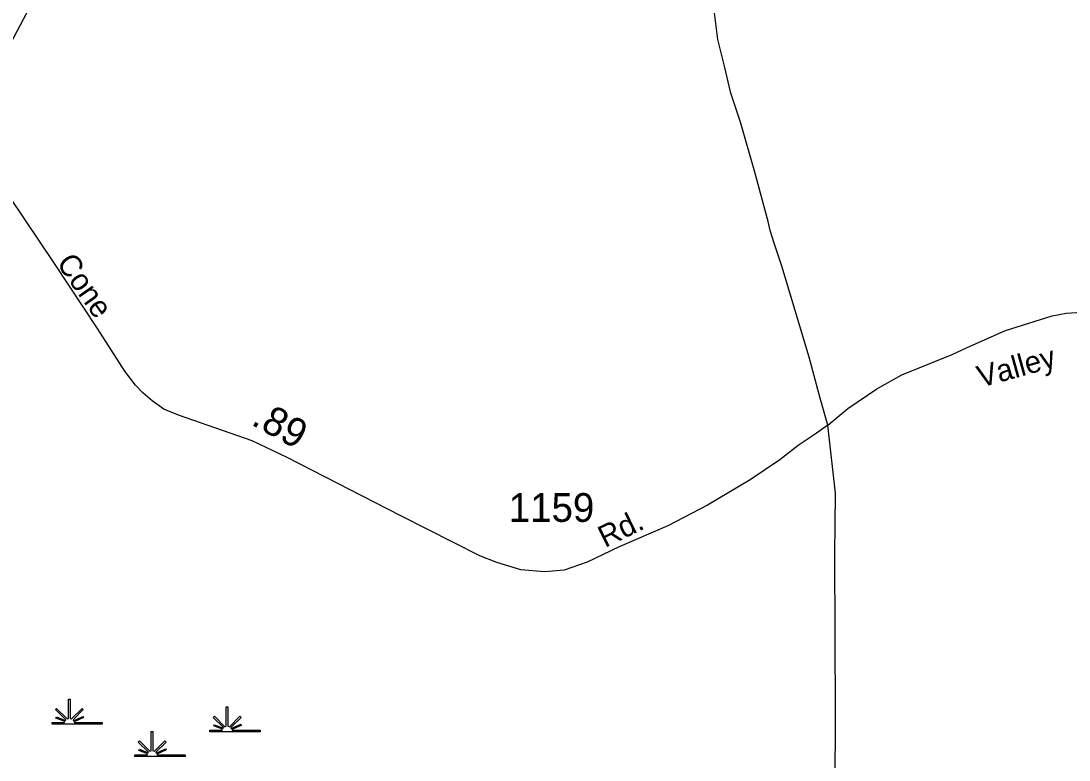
# Model space of a CAD drawing. Extents: x 2220236 to 2384410, y 720751 to 894131.
# Drawn here: x 2240252 to 2244809, y 772223 to 775435 of the extents above; entities that cross this region are included whole.
import ezdxf

# ---------------------------------------------------------------- set-up
doc = ezdxf.new("R2010")
doc.units = 0
doc.layers.add('Default', color=7, linetype='Continuous')

msp = doc.modelspace()

# ---------------------------------------------------------------- linework, layer by layer
at = {"layer": 'Default'}
for points in [[(2241776.4, 777493.6), (2241673.9, 777375.5), (2241589.3, 777274), (2241504.6, 777187.1), (2241281.8, 776975.3), (2241132.5, 776825.9), (2240880.7, 776580.6), (2240771.5, 776469.1), (2240718.2, 776379.6), (2240674.9, 776301.5), (2240610.7, 776164.3), (2240465, 775853.7), (2240343.6, 775595.9), (2240208.3, 775339.9), (2240102.5, 775134.3), (2240029.6, 775007.6), (2240001.9, 774967.7)], [(2243759.6, 773678), (2243726.2, 773795.6), (2243678.4, 773974.1), (2243560.9, 774368.9), (2243527.5, 774469.1), (2243510, 774523.8), (2243501.1, 774563.9), (2243443.1, 774777.9), (2243380.7, 774994.2), (2243338.4, 775121.3), (2243311.7, 775238.4), (2243282.7, 775354.3), (2243265.3, 775493.3)], [(2243759.6, 773678), (2243701, 773636.5), (2243631.2, 773589.9), (2243551.8, 773527.4), (2243422.6, 773440.2), (2243237.6, 773330.9), (2243064.4, 773241.5), (2242853, 773149.7), (2242713.7, 773082.9), (2242614.2, 773048), (2242528.2, 773041.1), (2242426.3, 773050.4), (2242320.6, 773081.5), (2242246.7, 773110.5), (2241904.3, 773284.7), (2241409.7, 773537.2), (2241257.4, 773609.8), (2241162, 773643.9), (2240937.5, 773721.9), (2240873.2, 773747.4), (2240822.2, 773784), (2240781.6, 773818.8), (2240749.7, 773852.2), (2240703.3, 773913.2), (2240585.8, 774099), (2240398.7, 774380.5), (2240001.9, 774967.7)], [(2243759.6, 773678), (2243846.6, 773750.6), (2243972.8, 773836.2), (2244081.6, 773897.2), (2244300.6, 773985.7), (2244365.9, 774016.2), (2244532.8, 774089), (2244735.8, 774154.1), (2244796.7, 774164.3), (2245045.8, 774181.3)], [(2243782.4, 771111.2), (2243790, 771781), (2243793, 772421.1), (2243791, 773115.5), (2243793, 773383.4), (2243759.6, 773678)]]:
    msp.add_lwpolyline(points, dxfattribs=at)
for points in [[(2240388.2, 772386.9), (2240440.9, 772387), (2240442.9, 772390.6), (2240404.6, 772405.5), (2240407.5, 772410.6), (2240445.3, 772394.9), (2240446.9, 772397.8), (2240402.4, 772442.3), (2240407.5, 772447.5), (2240452.8, 772402), (2240459.2, 772404.4), (2240459.2, 772487.4), (2240466.4, 772487.4), (2240466.4, 772404.4), (2240472.7, 772402), (2240518, 772447.5), (2240523.2, 772442.3), (2240478.7, 772397.8), (2240480.7, 772394.2), (2240521.6, 772412.8), (2240524.1, 772407.7), (2240483.1, 772389.9), (2240484.7, 772387), (2240605.7, 772386.9), (2240605.7, 772379.8), (2240388.2, 772379.8)], [(2241074.2, 772353.2), (2241126.8, 772353.2), (2241128.8, 772356.8), (2241090.6, 772371.7), (2241093.5, 772376.9), (2241131.2, 772361.1), (2241132.8, 772364), (2241088.4, 772408.6), (2241093.5, 772413.7), (2241138.8, 772368.2), (2241145.1, 772370.6), (2241145.1, 772453.7), (2241152.4, 772453.7), (2241152.4, 772370.6), (2241158.7, 772368.2), (2241204, 772413.7), (2241209.1, 772408.6), (2241164.7, 772364), (2241166.7, 772360.4), (2241207.6, 772379), (2241210, 772374), (2241169.1, 772356.2), (2241170.7, 772353.2), (2241291.7, 772353.2), (2241291.7, 772346.1), (2241074.2, 772346.1)], [(2240748.1, 772246.2), (2240800.7, 772246.3), (2240802.7, 772249.9), (2240764.5, 772264.7), (2240767.4, 772269.9), (2240805.1, 772254.2), (2240806.7, 772257.1), (2240762.3, 772301.6), (2240767.4, 772306.7), (2240812.7, 772261.3), (2240819, 772263.6), (2240819, 772346.7), (2240826.3, 772346.7), (2240826.2, 772263.6), (2240832.6, 772261.3), (2240877.9, 772306.7), (2240883, 772301.6), (2240838.6, 772257.1), (2240840.6, 772253.5), (2240881.5, 772272.1), (2240883.9, 772267), (2240842.9, 772249.2), (2240844.6, 772246.3), (2240965.6, 772246.2), (2240965.6, 772239.1), (2240748.1, 772239.1)]]:
    msp.add_lwpolyline(points, close=True, dxfattribs=at)

# ---------------------------------------------------------------- texts
for s, height, rotation, p in [('Cone', 95, 305.0232, (2240404.3, 774382.8)), ('Valley', 95, 15.5638, (2244424.9, 773840.7)), ('.89', 125, 331.3762, (2241248.4, 773682.8)), ('Rd.', 95, 26.15, (2242791.4, 773143.9))]:
    msp.add_text(s, height=height, rotation=rotation, dxfattribs=at).set_placement(p)
msp.add_text('1159', height=125, dxfattribs=at).set_placement((2242373.1, 773258))

doc.saveas('drawing.dxf')
